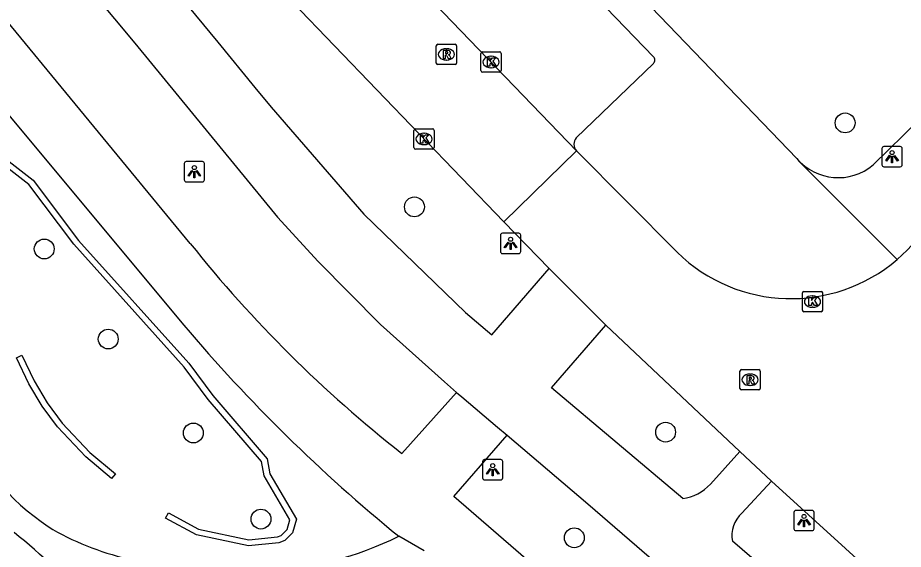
# Model space of a CAD drawing. Extents: x 159280 to 160375, y 384531 to 385872.
# Drawn here: x 159655.03 to 159698.69, y 384870.81 to 384897.02 of the extents above; entities that cross this region are included whole.
import ezdxf

# ---------------------------------------------------------------- set-up
doc = ezdxf.new("R2010")
doc.units = 0
for name, color, linetype in [('IMGEO_Boom', 7, 'Continuous'), ('IMGEO_Fietspad_open', 7, 'Continuous'), ('IMGEO_Haag', 7, 'Continuous'), ('IMGEO_Kolk', 7, 'Continuous'), ('IMGEO_Lichtpunt', 7, 'Continuous'), ('IMGEO_Rijbaan_lokaal_open', 7, 'Continuous'), ('IMGEO_Rioolput', 7, 'Continuous'), ('IMGEO_Voetpad_halfverhard', 7, 'Continuous'), ('IMGEO_Voetpad_open', 7, 'Continuous')]:
    doc.layers.add(name, color=color, linetype=linetype)

msp = doc.modelspace()

# ---------------------------------------------------------------- linework, layer by layer
at = {"layer": 'IMGEO_Boom'}
for centre in [(159695.825, 384891.833), (159674.593, 384887.693), (159656.343, 384885.618), (159659.497, 384881.176), (159663.693, 384876.548), (159686.974, 384876.587), (159667.026, 384872.302), (159682.474, 384871.38)]:
    msp.add_circle(centre, 0.489, dxfattribs=at)
at = {"layer": 'IMGEO_Fietspad_open'}
for points in [[(159612.55, 384964.603), (159611.693, 384960.205), (159637.6, 384928.803), (159664.904, 384895.82), (159666.72, 384893.575), (159667.536, 384892.609), (159672.097, 384887.337), (159677.11, 384882.494), (159678.409, 384881.386), (159681.234, 384884.662)], [(159611.069, 384955.91), (159616.704, 384949.08), (159633.273, 384929.038), (159641.684, 384918.846), (159646.291, 384913.294), (159653.523, 384904.47), (159660.804, 384895.768), (159667.845, 384887.187), (159669.844, 384884.997), (159672.927, 384881.893), (159676.067, 384879.062), (159676.669, 384878.549)], [(159687.817, 384873.319), (159681.344, 384878.777), (159684.025, 384881.864)], [(159676.669, 384878.549), (159676.937, 384878.321), (159678.693, 384876.829), (159679.16, 384876.431)], [(159679.16, 384876.431), (159683.133, 384873.053), (159694.272, 384863.437), (159704.834, 384854.342), (159715.695, 384845.035)], [(159690.633, 384875.64), (159689.18, 384874.029)], [(159690.739, 384872.593), (159692.193, 384874.179)], [(159717.866, 384847.545), (159715.538, 384849.509), (159711.366, 384853.02), (159703.449, 384859.856), (159690.272, 384871.208)]]:
    msp.add_lwpolyline(points, dxfattribs=at)
for centre, radius, start, end in [((159687.601, 384875.397), 2.089, 275.9305, 319.1004), ((159691.69, 384871.501), 1.448, 131.0536, 191.6798)]:
    msp.add_arc(centre, radius, start, end, dxfattribs=at)
at = {"layer": 'IMGEO_Haag'}
for points in [[(159662.318, 384872.355), (159662.474, 384872.611), (159663.947, 384871.813), (159666.433, 384871.279), (159667.838, 384871.421), (159668.027, 384871.498), (159668.318, 384871.786), (159668.449, 384872.263), (159667.185, 384874.427), (159667.048, 384875.144), (159664.423, 384878.199), (159663.235, 384879.796), (159657.806, 384885.85), (159655.584, 384888.794), (159653.26, 384890.591)], [(159653.417, 384890.849), (159655.8, 384889.007), (159658.038, 384886.041), (159663.468, 384879.986), (159664.657, 384878.388), (159667.328, 384875.277), (159667.47, 384874.534), (159668.771, 384872.306), (159668.586, 384871.629), (159668.196, 384871.243), (159667.911, 384871.127), (159666.416, 384870.976), (159663.848, 384871.527), (159662.318, 384872.355)], [(159654.974, 384880.252), (159655.245, 384880.381), (159655.847, 384879.117), (159656.489, 384878.041), (159657.232, 384877.037), (159658.597, 384875.592), (159659.848, 384874.534), (159659.655, 384874.305), (159658.39, 384875.373), (159657.002, 384876.845), (159656.239, 384877.874), (159655.582, 384878.975), (159654.974, 384880.252)]]:
    msp.add_lwpolyline(points, dxfattribs=at)
at = {"layer": 'IMGEO_Kolk'}
for p, q in [((159677.87, 384894.409), (159677.87, 384895.261)), ((159677.945, 384895.335), (159678.797, 384895.335)), ((159678.358, 384895.115), (159678.383, 384895.115)), ((159678.871, 384895.261), (159678.871, 384894.409)), ((159678.381, 384894.555), (159678.356, 384894.555)), ((159678.797, 384894.335), (159677.945, 384894.335)), ((159674.568, 384890.614), (159674.568, 384891.466)), ((159674.643, 384891.54), (159675.495, 384891.54)), ((159675.569, 384891.466), (159675.569, 384890.614)), ((159675.056, 384891.32), (159675.081, 384891.32)), ((159675.079, 384890.76), (159675.054, 384890.76)), ((159675.495, 384890.54), (159674.643, 384890.54)), ((159693.716, 384882.598), (159693.716, 384883.45)), ((159693.791, 384883.524), (159694.643, 384883.524)), ((159694.204, 384883.304), (159694.229, 384883.304)), ((159694.717, 384883.45), (159694.717, 384882.598)), ((159694.227, 384882.744), (159694.202, 384882.744)), ((159694.643, 384882.524), (159693.791, 384882.524))]:
    msp.add_line(p, q, dxfattribs=at)
for points in [[(159677.87, 384894.409), (159677.87, 384895.261)], [(159677.945, 384895.335), (159678.797, 384895.335)], [(159678.191, 384895.035), (159678.314, 384895.035), (159678.314, 384894.884), (159678.444, 384895.035), (159678.608, 384895.035), (159678.462, 384894.884), (159678.615, 384894.635), (159678.463, 384894.635), (159678.378, 384894.799), (159678.314, 384894.732), (159678.314, 384894.635), (159678.191, 384894.635), (159678.191, 384895.035)], [(159678.871, 384895.261), (159678.871, 384894.409)], [(159678.797, 384894.335), (159677.945, 384894.335)], [(159674.568, 384890.614), (159674.568, 384891.466)], [(159674.643, 384891.54), (159675.495, 384891.54)], [(159675.569, 384891.466), (159675.569, 384890.614)], [(159674.889, 384891.24), (159675.012, 384891.24), (159675.012, 384891.089), (159675.142, 384891.24), (159675.306, 384891.24), (159675.16, 384891.089), (159675.313, 384890.84), (159675.161, 384890.84), (159675.076, 384891.004), (159675.012, 384890.937), (159675.012, 384890.84), (159674.889, 384890.84), (159674.889, 384891.24)], [(159675.495, 384890.54), (159674.643, 384890.54)], [(159693.716, 384882.598), (159693.716, 384883.45)], [(159693.791, 384883.524), (159694.643, 384883.524)], [(159694.037, 384883.224), (159694.16, 384883.224), (159694.16, 384883.073), (159694.29, 384883.224), (159694.454, 384883.224), (159694.308, 384883.073), (159694.461, 384882.824), (159694.309, 384882.824), (159694.224, 384882.988), (159694.16, 384882.921), (159694.16, 384882.824), (159694.037, 384882.824), (159694.037, 384883.224)], [(159694.717, 384883.45), (159694.717, 384882.598)], [(159694.643, 384882.524), (159693.791, 384882.524)]]:
    msp.add_lwpolyline(points, dxfattribs=at)
for centre, start, end in [((159677.947, 384895.259), 91.552, 178.448), ((159677.947, 384895.259), 91.552, 178.448), ((159678.795, 384895.259), 1.552, 88.448), ((159678.795, 384895.259), 1.552, 88.448), ((159677.947, 384894.411), 181.552, 268.448), ((159677.947, 384894.411), 181.552, 268.448), ((159678.795, 384894.411), 271.552, 358.448), ((159678.795, 384894.411), 271.552, 358.448), ((159674.645, 384891.464), 91.552, 178.448), ((159674.645, 384891.464), 91.552, 178.448), ((159675.493, 384891.464), 1.552, 88.448), ((159675.493, 384891.464), 1.552, 88.448), ((159674.645, 384890.616), 181.552, 268.448), ((159674.645, 384890.616), 181.552, 268.448), ((159675.493, 384890.616), 271.552, 358.448), ((159675.493, 384890.616), 271.552, 358.448), ((159693.793, 384883.448), 91.552, 178.448), ((159693.793, 384883.448), 91.552, 178.448), ((159694.641, 384883.448), 1.552, 88.448), ((159694.641, 384883.448), 1.552, 88.448), ((159693.793, 384882.6), 181.552, 268.448), ((159693.793, 384882.6), 181.552, 268.448), ((159694.641, 384882.6), 271.552, 358.448), ((159694.641, 384882.6), 271.552, 358.448)]:
    msp.add_arc(centre, 0.0765, start, end, dxfattribs=at)
for centre, major_axis, ratio, start_param, end_param in [((159678.357, 384894.835), (-0.387, 0.002), 0.722429, 4.712389, 7.853982), ((159678.382, 384894.835), (-0.39, 0.002), 0.717154, 1.570796, 4.712389), ((159675.055, 384891.04), (-0.387, 0.002), 0.722429, 4.712389, 7.853982), ((159675.08, 384891.04), (-0.39, 0.002), 0.717154, 1.570796, 4.712389), ((159694.203, 384883.024), (-0.387, 0.002), 0.722429, 4.712389, 7.853982), ((159694.228, 384883.024), (-0.39, 0.002), 0.717154, 1.570796, 4.712389)]:
    msp.add_ellipse(centre, major_axis=major_axis, ratio=ratio, start_param=start_param, end_param=end_param, dxfattribs=at)
at = {"layer": 'IMGEO_Lichtpunt'}
for p, q in [((159697.641, 384890.571), (159697.641, 384889.764)), ((159697.641, 384890.571), (159697.641, 384889.764)), ((159698.543, 384890.666), (159697.735, 384890.666)), ((159698.543, 384890.666), (159697.735, 384890.666)), ((159698.637, 384889.764), (159698.637, 384890.571)), ((159698.637, 384889.764), (159698.637, 384890.571)), ((159663.243, 384889.829), (159663.243, 384889.022)), ((159663.243, 384889.829), (159663.243, 384889.022)), ((159664.145, 384889.924), (159663.337, 384889.924)), ((159664.145, 384889.924), (159663.337, 384889.924)), ((159664.239, 384889.022), (159664.239, 384889.829)), ((159664.239, 384889.022), (159664.239, 384889.829)), ((159697.735, 384889.67), (159698.543, 384889.67)), ((159697.735, 384889.67), (159698.543, 384889.67)), ((159663.337, 384888.928), (159664.145, 384888.928)), ((159663.337, 384888.928), (159664.145, 384888.928)), ((159678.835, 384886.296), (159678.835, 384885.489)), ((159678.835, 384886.296), (159678.835, 384885.489)), ((159679.737, 384886.391), (159678.929, 384886.391)), ((159679.737, 384886.391), (159678.929, 384886.391)), ((159679.831, 384885.489), (159679.831, 384886.296)), ((159679.831, 384885.489), (159679.831, 384886.296)), ((159678.929, 384885.395), (159679.737, 384885.395)), ((159678.929, 384885.395), (159679.737, 384885.395)), ((159677.951, 384875.137), (159677.951, 384874.33)), ((159677.951, 384875.137), (159677.951, 384874.33)), ((159678.853, 384875.232), (159678.045, 384875.232)), ((159678.853, 384875.232), (159678.045, 384875.232)), ((159678.947, 384874.33), (159678.947, 384875.137)), ((159678.947, 384874.33), (159678.947, 384875.137)), ((159678.045, 384874.236), (159678.853, 384874.236)), ((159678.045, 384874.236), (159678.853, 384874.236)), ((159694.202, 384872.728), (159693.394, 384872.728)), ((159694.202, 384872.728), (159693.394, 384872.728)), ((159693.3, 384872.633), (159693.3, 384871.826)), ((159693.3, 384872.633), (159693.3, 384871.826)), ((159694.296, 384871.826), (159694.296, 384872.633)), ((159694.296, 384871.826), (159694.296, 384872.633)), ((159693.394, 384871.732), (159694.202, 384871.732)), ((159693.394, 384871.732), (159694.202, 384871.732))]:
    msp.add_line(p, q, dxfattribs=at)
for points in [[(159698.015, 384890.235), (159698.054, 384890.207), (159697.866, 384889.945), (159697.828, 384889.972), (159698.015, 384890.235)], [(159698.117, 384890.187), (159698.164, 384890.187), (159698.164, 384889.865), (159698.117, 384889.865), (159698.117, 384890.187)], [(159698.227, 384890.207), (159698.265, 384890.234), (159698.452, 384889.972), (159698.413, 384889.944), (159698.227, 384890.207)], [(159663.617, 384889.493), (159663.656, 384889.465), (159663.468, 384889.203), (159663.43, 384889.23), (159663.617, 384889.493)], [(159663.719, 384889.445), (159663.766, 384889.445), (159663.766, 384889.123), (159663.719, 384889.123), (159663.719, 384889.445)], [(159663.829, 384889.465), (159663.867, 384889.492), (159664.054, 384889.23), (159664.015, 384889.202), (159663.829, 384889.465)], [(159679.209, 384885.96), (159679.248, 384885.932), (159679.06, 384885.67), (159679.022, 384885.697), (159679.209, 384885.96)], [(159679.311, 384885.912), (159679.358, 384885.912), (159679.358, 384885.59), (159679.311, 384885.59), (159679.311, 384885.912)], [(159679.421, 384885.932), (159679.459, 384885.959), (159679.646, 384885.697), (159679.607, 384885.669), (159679.421, 384885.932)], [(159678.325, 384874.801), (159678.364, 384874.773), (159678.176, 384874.511), (159678.138, 384874.538), (159678.325, 384874.801)], [(159678.427, 384874.753), (159678.474, 384874.753), (159678.474, 384874.431), (159678.427, 384874.431), (159678.427, 384874.753)], [(159678.537, 384874.773), (159678.575, 384874.8), (159678.762, 384874.538), (159678.723, 384874.51), (159678.537, 384874.773)], [(159693.674, 384872.297), (159693.713, 384872.269), (159693.525, 384872.007), (159693.487, 384872.034), (159693.674, 384872.297)], [(159693.776, 384872.249), (159693.823, 384872.249), (159693.823, 384871.927), (159693.776, 384871.927), (159693.776, 384872.249)], [(159693.886, 384872.269), (159693.924, 384872.296), (159694.111, 384872.034), (159694.072, 384872.006), (159693.886, 384872.269)]]:
    msp.add_lwpolyline(points, dxfattribs=at)
for centre in [(159698.14, 384890.369), (159663.742, 384889.627), (159679.334, 384886.094), (159678.45, 384874.935), (159693.799, 384872.431)]:
    msp.add_circle(centre, 0.0994, dxfattribs=at)
for centre, start, end in [((159697.735, 384890.571), 90, 180), ((159697.735, 384890.571), 90, 180), ((159698.543, 384890.571), 0, 90), ((159698.543, 384890.571), 0, 90), ((159663.337, 384889.829), 90, 180), ((159663.337, 384889.829), 90, 180), ((159664.145, 384889.829), 0, 90), ((159664.145, 384889.829), 0, 90), ((159697.735, 384889.764), 180, 270), ((159697.735, 384889.764), 180, 270), ((159698.543, 384889.764), 270, 0), ((159698.543, 384889.764), 270, 360), ((159663.337, 384889.022), 180, 270), ((159663.337, 384889.022), 180, 270), ((159664.145, 384889.022), 270, 0), ((159664.145, 384889.022), 270, 360), ((159678.929, 384886.296), 90, 180), ((159678.929, 384886.296), 90, 180), ((159679.737, 384886.296), 0, 90), ((159679.737, 384886.296), 0, 90), ((159678.929, 384885.489), 180, 270), ((159678.929, 384885.489), 180, 270), ((159679.737, 384885.489), 270, 0), ((159679.737, 384885.489), 270, 360), ((159678.045, 384875.137), 90, 180), ((159678.045, 384875.137), 90, 180), ((159678.853, 384875.137), 0, 90), ((159678.853, 384875.137), 0, 90), ((159678.045, 384874.33), 180, 270), ((159678.045, 384874.33), 180, 270), ((159678.853, 384874.33), 270, 0), ((159678.853, 384874.33), 270, 360), ((159693.394, 384872.633), 90, 180), ((159693.394, 384872.633), 90, 180), ((159694.202, 384872.633), 0, 90), ((159694.202, 384872.633), 0, 90), ((159693.394, 384871.826), 180, 270), ((159693.394, 384871.826), 180, 270), ((159694.202, 384871.826), 270, 0), ((159694.202, 384871.826), 270, 360)]:
    msp.add_arc(centre, 0.0946, start, end, dxfattribs=at)
at = {"layer": 'IMGEO_Rijbaan_lokaal_open'}
for points in [[(159682.574, 384890.463), (159671.202, 384902.291), (159667.046, 384906.907), (159658.101, 384917.325), (159648.464, 384928.81)], [(159679.004, 384886.957), (159668.558, 384897.795)], [(159682.574, 384890.463), (159679.004, 384886.957)], [(159682.574, 384890.463), (159687.543, 384885.454)], [(159698.39, 384885.102), (159698.888, 384885.566), (159700.283, 384887.059)], [(159681.234, 384884.662), (159679.004, 384886.957)], [(159684.025, 384881.864), (159681.234, 384884.662)], [(159684.025, 384881.864), (159690.633, 384875.64)], [(159692.193, 384874.179), (159690.633, 384875.64)], [(159692.193, 384874.179), (159699.492, 384867.526)]]:
    msp.add_lwpolyline(points, dxfattribs=at)
msp.add_arc((159693.159, 384891.212), 8.043, 225.7133, 310.5694, dxfattribs=at)
at = {"layer": 'IMGEO_Rioolput'}
for p, q in [((159675.669, 384894.784), (159675.669, 384895.636)), ((159675.744, 384895.71), (159676.596, 384895.71)), ((159676.157, 384895.49), (159676.182, 384895.49)), ((159676.67, 384895.636), (159676.67, 384894.784)), ((159676.18, 384894.93), (159676.155, 384894.93)), ((159676.596, 384894.71), (159675.744, 384894.71)), ((159690.715, 384879.669), (159691.567, 384879.669)), ((159690.64, 384878.743), (159690.64, 384879.595)), ((159691.128, 384879.449), (159691.153, 384879.449)), ((159691.641, 384879.595), (159691.641, 384878.743)), ((159691.151, 384878.889), (159691.126, 384878.889)), ((159691.567, 384878.669), (159690.715, 384878.669))]:
    msp.add_line(p, q, dxfattribs=at)
for points in [[(159675.669, 384894.784), (159675.669, 384895.636)], [(159675.744, 384895.71), (159676.596, 384895.71)], [(159676.258, 384895.408), (159676.006, 384895.41), (159676.006, 384895.01)], [(159676.67, 384895.636), (159676.67, 384894.784)], [(159676.006, 384895.01), (159676.13, 384895.01), (159676.13, 384895.172), (159676.141, 384895.172)], [(159676.184, 384895.329), (159676.13, 384895.329), (159676.13, 384895.248)], [(159676.13, 384895.248), (159676.182, 384895.248)], [(159676.188, 384895.143), (159676.259, 384895.01), (159676.399, 384895.01), (159676.334, 384895.136)], [(159676.596, 384894.71), (159675.744, 384894.71)], [(159690.715, 384879.669), (159691.567, 384879.669)], [(159690.64, 384878.743), (159690.64, 384879.595)], [(159691.229, 384879.367), (159690.977, 384879.369), (159690.977, 384878.969)], [(159691.155, 384879.288), (159691.101, 384879.288), (159691.101, 384879.207)], [(159691.101, 384879.207), (159691.153, 384879.207)], [(159691.641, 384879.595), (159691.641, 384878.743)], [(159690.977, 384878.969), (159691.101, 384878.969), (159691.101, 384879.131), (159691.112, 384879.131)], [(159691.159, 384879.102), (159691.23, 384878.969), (159691.37, 384878.969), (159691.305, 384879.095)], [(159691.567, 384878.669), (159690.715, 384878.669)]]:
    msp.add_lwpolyline(points, dxfattribs=at)
for centre, radius, start, end in [((159675.746, 384895.634), 0.0765, 91.552, 178.448), ((159675.746, 384895.634), 0.0765, 91.552, 178.448), ((159676.257, 384895.298), 0.109, 350.3612, 89.416), ((159676.594, 384895.634), 0.0765, 1.552, 88.448), ((159676.594, 384895.634), 0.0765, 1.552, 88.448), ((159676.14, 384895.119), 0.0533, 26.0293, 88.6989), ((159676.166, 384895.437), 0.19, 274.7715, 282.9687), ((159676.19, 384895.233), 0.0964, 77.0061, 93.1865), ((159676.204, 384895.29), 0.0378, 276.6634, 79.6772), ((159676.255, 384895.298), 0.112, 277.5842, 350.9817), ((159676.239, 384895.083), 0.108, 29.5134, 73.7905), ((159675.746, 384894.786), 0.0765, 181.552, 268.448), ((159675.746, 384894.786), 0.0765, 181.552, 268.448), ((159676.594, 384894.786), 0.0765, 271.552, 358.448), ((159676.594, 384894.786), 0.0765, 271.552, 358.448), ((159690.717, 384879.593), 0.0765, 91.552, 178.448), ((159690.717, 384879.593), 0.0765, 91.552, 178.448), ((159691.565, 384879.593), 0.0765, 1.552, 88.448), ((159691.565, 384879.593), 0.0765, 1.552, 88.448), ((159691.137, 384879.396), 0.19, 274.7715, 282.9687), ((159691.161, 384879.192), 0.0964, 77.0061, 93.1865), ((159691.175, 384879.249), 0.0378, 276.6634, 79.6772), ((159691.228, 384879.257), 0.109, 350.3612, 89.416), ((159691.226, 384879.257), 0.112, 277.5842, 350.9817), ((159691.111, 384879.078), 0.0533, 26.0293, 88.6989), ((159691.21, 384879.042), 0.108, 29.5134, 73.7905), ((159690.717, 384878.745), 0.0765, 181.552, 268.448), ((159690.717, 384878.745), 0.0765, 181.552, 268.448), ((159691.565, 384878.745), 0.0765, 271.552, 358.448), ((159691.565, 384878.745), 0.0765, 271.552, 358.448)]:
    msp.add_arc(centre, radius, start, end, dxfattribs=at)
for centre, major_axis, ratio, start_param, end_param in [((159676.156, 384895.21), (-0.387, 0.002), 0.722429, 4.712389, 7.853982), ((159676.181, 384895.21), (-0.39, 0.002), 0.717154, 1.570796, 4.712389), ((159691.127, 384879.169), (-0.387, 0.002), 0.722429, 4.712389, 7.853982), ((159691.152, 384879.169), (-0.39, 0.002), 0.717154, 1.570796, 4.712389)]:
    msp.add_ellipse(centre, major_axis=major_axis, ratio=ratio, start_param=start_param, end_param=end_param, dxfattribs=at)
at = {"layer": 'IMGEO_Voetpad_halfverhard'}
for points in [[(159663.539, 384885.894), (159643.599, 384910.093), (159642.409, 384911.351), (159619.101, 384939.596), (159609.789, 384950.769)], [(159611.086, 384944.483), (159619.729, 384933.865), (159641.152, 384908.338), (159663.23, 384881.856)], [(159676.669, 384878.549), (159673.969, 384875.539)], [(159781.425, 384784.027), (159748.628, 384811.437), (159719.368, 384836.864), (159695.004, 384857.425), (159676.539, 384873.417), (159679.16, 384876.431)], [(159675.073, 384870.735), (159673.825, 384871.453)]]:
    msp.add_lwpolyline(points, dxfattribs=at)
for centre, radius, start, end in [((159713.109, 384925.393), 63.382, 218.54879, 231.8647), ((159724.476, 384933.635), 80.201, 220.21236, 230.8354), ((159663.348, 384882.039), 12.189, 203.6728, 236.0312), ((159663.372, 384883.26), 13.232, 238.9011, 257.2796), ((159632.966, 384844.382), 34.959, 42.5934, 51.2367), ((159665.714, 384888.25), 18.652, 253.6331, 295.7757)]:
    msp.add_arc(centre, radius, start, end, dxfattribs=at)
at = {"layer": 'IMGEO_Voetpad_open'}
for points in [[(159653.442, 384932.135), (159672.072, 384910.18), (159675.664, 384906.203), (159686.373, 384895.097)], [(159693.444, 384890.083), (159674.873, 384909.387)], [(159703.964, 384896.367), (159697.208, 384889.759)], [(159686.374, 384894.769), (159682.57, 384891.092)], [(159693.444, 384890.083), (159693.565, 384889.93), (159698.39, 384885.102)]]:
    msp.add_lwpolyline(points, dxfattribs=at)
for centre, radius, start, end in [((159686.218, 384894.933), 0.226, 313.6514, 46.698), ((159682.945, 384890.78), 0.488, 140.1939, 220.5348), ((159695.488, 384891.808), 2.675, 220.1606, 309.9997)]:
    msp.add_arc(centre, radius, start, end, dxfattribs=at)

doc.saveas('drawing.dxf')
